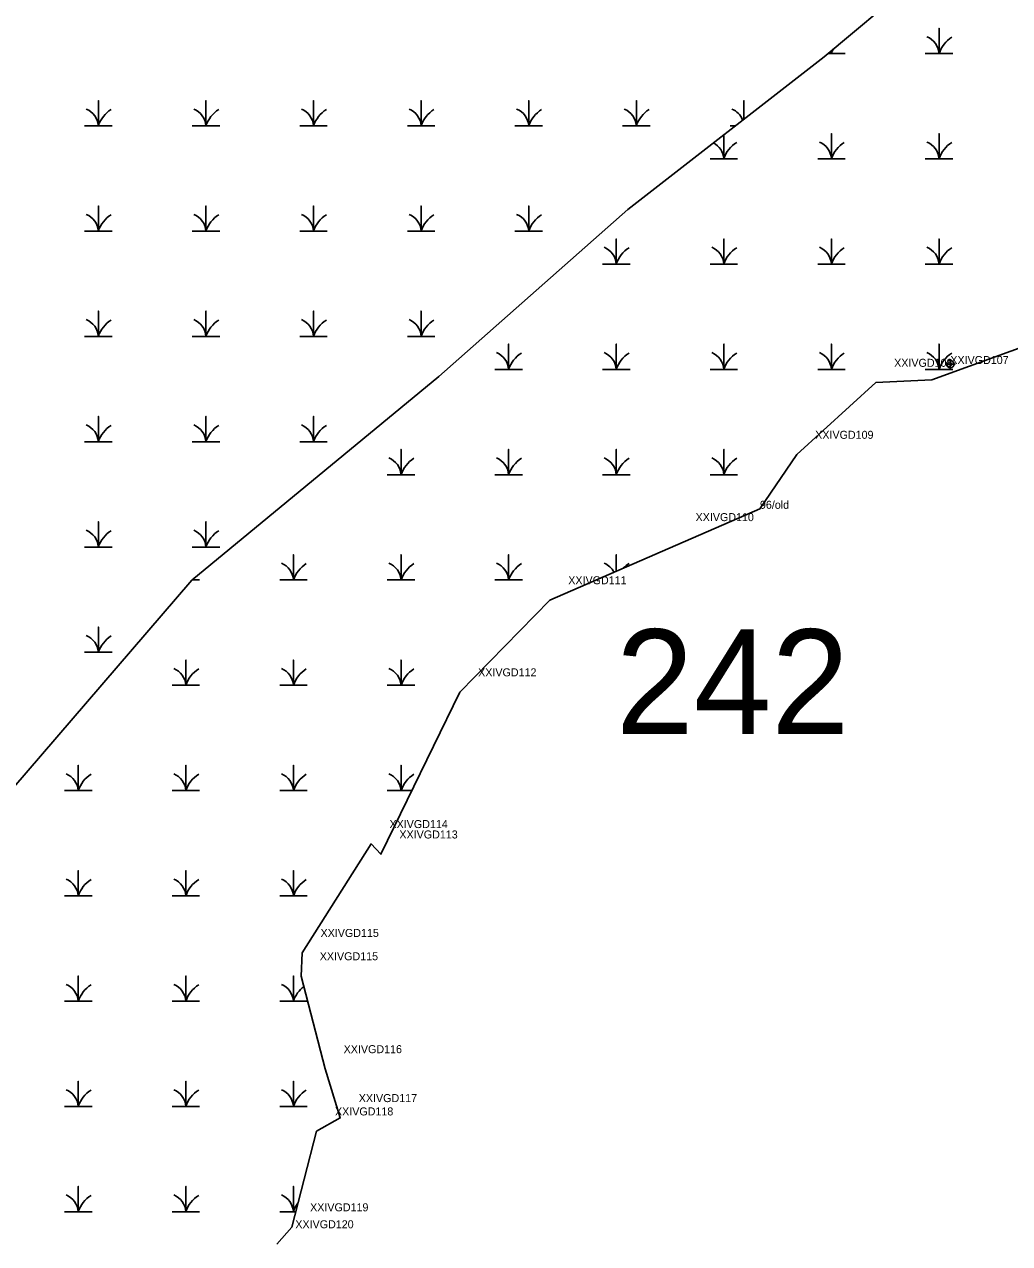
# Model space of a CAD drawing. Extents: x 2071991 to 2268989, y 436479 to 469629.
# Drawn here: x 2262766 to 2263381, y 441066 to 441828 of the extents above; entities that cross this region are included whole.
import ezdxf

# ---------------------------------------------------------------- set-up
doc = ezdxf.new("R2010")
doc.units = 0
for name, color, linetype in [('Default', 7, 'Continuous'), ('Exist Environmental Wetland Boundary', 7, 'Continuous'), ('Exist Environmental Wetland Boundary Cogo Comment', 7, 'Continuous'), ('Exist Environmental Wetland Boundary Cogo Point CELL', 7, 'Continuous'), ('Exist Hydro Jurisdictional Stream or Body of Water NEU Mitigable', 7, 'Continuous'), ('Exist Hydro Swamp or Marsh', 7, 'Continuous')]:
    doc.layers.add(name, color=color, linetype=linetype)

msp = doc.modelspace()

# ---------------------------------------------------------------- linework, layer by layer
at = {"layer": 'Exist Environmental Wetland Boundary'}
msp.add_lwpolyline([(2263405.52, 441631.9), (2263332.62, 441605.57), (2263297.53, 441603.82), (2263248.22, 441558.86), (2263225.22, 441524.97), (2263093.98, 441467.98), (2263037.7, 441410.45), (2262988.52, 441309.17), (2262982.33, 441315.66), (2262939.27, 441247.65), (2262938.78, 441233.09), (2262953.71, 441175.03), (2262963.14, 441144.48), (2262948.29, 441136.15), (2262932.76, 441076.26), (2262923.53, 441065.64)], dxfattribs=at)
at = {"layer": 'Exist Environmental Wetland Boundary Cogo Point CELL'}
msp.add_lwpolyline([(2263344.13, 441618.41), (2263344.13, 441612.41), (2263344.13, 441615.41), (2263347.13, 441615.41), (2263341.13, 441615.41)], dxfattribs=at)
msp.add_circle((2263344.13, 441615.41), 2.34, dxfattribs=at)
at = {"layer": 'Exist Hydro Jurisdictional Stream or Body of Water NEU Mitigable'}
msp.add_lwpolyline([(2263381.12, 441956.41), (2263319.77, 441852.83), (2263265.31, 441807.41), (2263142.76, 441712.03), (2263024.75, 441607.57), (2262870.43, 441480.39), (2262729.73, 441316.88), (2262602.64, 441135.21), (2262511.87, 440980.78), (2262461.94, 440849.06), (2262404.53, 440738.7), (2262380.39, 440683.93)], dxfattribs=at)
at = {"layer": 'Exist Hydro Swamp or Marsh'}
for p, q in [((2263206.63, 441764.22), (2263209.81, 441764.22)), ((2262870.56, 441480.5), (2262875.26, 441480.5))]:
    msp.add_line(p, q, dxfattribs=at)
for points in [[(2263328.48, 441809.41), (2263337.08, 441809.41), (2263337.08, 441825.19), (2263337.08, 441809.41), (2263345.69, 441809.41)], [(2263267.7, 441809.41), (2263269.88, 441809.41), (2263269.88, 441811.23)], [(2263269.88, 441811.23), (2263269.88, 441809.41), (2263278.48, 441809.41)], [(2262803.41, 441764.22), (2262812.01, 441764.22), (2262812.01, 441780), (2262812.01, 441764.22), (2262820.61, 441764.22)], [(2262870.61, 441764.22), (2262879.22, 441764.22), (2262879.22, 441780), (2262879.22, 441764.22), (2262887.82, 441764.22)], [(2262937.82, 441764.22), (2262946.42, 441764.22), (2262946.42, 441780), (2262946.42, 441764.22), (2262955.02, 441764.22)], [(2263005.02, 441764.22), (2263013.62, 441764.22), (2263013.62, 441780), (2263013.62, 441764.22), (2263022.22, 441764.22)], [(2263072.22, 441764.22), (2263080.82, 441764.22), (2263080.82, 441780), (2263080.82, 441764.22), (2263089.43, 441764.22)], [(2263139.43, 441764.22), (2263148.03, 441764.22), (2263148.03, 441780), (2263148.03, 441764.22), (2263156.63, 441764.22)], [(2263215.23, 441768.44), (2263215.23, 441780), (2263215.23, 441768.44)], [(2263194.08, 441743.62), (2263202.68, 441743.62), (2263202.68, 441758.67)], [(2263202.68, 441758.67), (2263202.68, 441743.62), (2263211.28, 441743.62)], [(2263261.28, 441743.62), (2263269.88, 441743.62), (2263269.88, 441759.41), (2263269.88, 441743.62), (2263278.48, 441743.62)], [(2263328.48, 441743.62), (2263337.08, 441743.62), (2263337.08, 441759.41), (2263337.08, 441743.62), (2263345.69, 441743.62)], [(2262803.41, 441698.44), (2262812.01, 441698.44), (2262812.01, 441714.22), (2262812.01, 441698.44), (2262820.61, 441698.44)], [(2262870.61, 441698.44), (2262879.22, 441698.44), (2262879.22, 441714.22), (2262879.22, 441698.44), (2262887.82, 441698.44)], [(2262937.82, 441698.44), (2262946.42, 441698.44), (2262946.42, 441714.22), (2262946.42, 441698.44), (2262955.02, 441698.44)], [(2263005.02, 441698.44), (2263013.62, 441698.44), (2263013.62, 441714.22), (2263013.62, 441698.44), (2263022.22, 441698.44)], [(2263072.22, 441698.44), (2263080.82, 441698.44), (2263080.82, 441714.22), (2263080.82, 441698.44), (2263089.43, 441698.44)], [(2263126.87, 441677.84), (2263135.47, 441677.84), (2263135.47, 441693.62), (2263135.47, 441677.84), (2263144.08, 441677.84)], [(2263194.08, 441677.84), (2263202.68, 441677.84), (2263202.68, 441693.62), (2263202.68, 441677.84), (2263211.28, 441677.84)], [(2263261.28, 441677.84), (2263269.88, 441677.84), (2263269.88, 441693.62), (2263269.88, 441677.84), (2263278.48, 441677.84)], [(2263328.48, 441677.84), (2263337.08, 441677.84), (2263337.08, 441693.62), (2263337.08, 441677.84), (2263345.69, 441677.84)], [(2262803.41, 441632.66), (2262812.01, 441632.66), (2262812.01, 441648.44), (2262812.01, 441632.66), (2262820.61, 441632.66)], [(2262870.61, 441632.66), (2262879.22, 441632.66), (2262879.22, 441648.44), (2262879.22, 441632.66), (2262887.82, 441632.66)], [(2262937.82, 441632.66), (2262946.42, 441632.66), (2262946.42, 441648.44), (2262946.42, 441632.66), (2262955.02, 441632.66)], [(2263005.02, 441632.66), (2263013.62, 441632.66), (2263013.62, 441648.44), (2263013.62, 441632.66), (2263022.22, 441632.66)], [(2263059.67, 441612.06), (2263068.27, 441612.06), (2263068.27, 441627.84), (2263068.27, 441612.06), (2263076.87, 441612.06)], [(2263126.87, 441612.06), (2263135.47, 441612.06), (2263135.47, 441627.84), (2263135.47, 441612.06), (2263144.08, 441612.06)], [(2263194.08, 441612.06), (2263202.68, 441612.06), (2263202.68, 441627.84), (2263202.68, 441612.06), (2263211.28, 441612.06)], [(2263261.28, 441612.06), (2263269.88, 441612.06), (2263269.88, 441627.84), (2263269.88, 441612.06), (2263278.48, 441612.06)], [(2263328.48, 441612.06), (2263337.08, 441612.06), (2263337.08, 441627.84), (2263337.08, 441612.06), (2263345.69, 441612.06)], [(2262803.41, 441566.88), (2262812.01, 441566.88), (2262812.01, 441582.66), (2262812.01, 441566.88), (2262820.61, 441566.88)], [(2262870.61, 441566.88), (2262879.22, 441566.88), (2262879.22, 441582.66), (2262879.22, 441566.88), (2262887.82, 441566.88)], [(2262937.82, 441566.88), (2262946.42, 441566.88), (2262946.42, 441582.66), (2262946.42, 441566.88), (2262955.02, 441566.88)], [(2262992.47, 441546.28), (2263001.07, 441546.28), (2263001.07, 441562.06), (2263001.07, 441546.28), (2263009.67, 441546.28)], [(2263059.67, 441546.28), (2263068.27, 441546.28), (2263068.27, 441562.06), (2263068.27, 441546.28), (2263076.87, 441546.28)], [(2263126.87, 441546.28), (2263135.47, 441546.28), (2263135.47, 441562.06), (2263135.47, 441546.28), (2263144.08, 441546.28)], [(2263194.08, 441546.28), (2263202.68, 441546.28), (2263202.68, 441562.06), (2263202.68, 441546.28), (2263211.28, 441546.28)], [(2262803.41, 441501.09), (2262812.01, 441501.09), (2262812.01, 441516.88), (2262812.01, 441501.09), (2262820.61, 441501.09)], [(2262870.61, 441501.09), (2262879.22, 441501.09), (2262879.22, 441516.88), (2262879.22, 441501.09), (2262887.82, 441501.09)], [(2262925.26, 441480.5), (2262933.87, 441480.5), (2262933.87, 441496.28), (2262933.87, 441480.5), (2262942.47, 441480.5)], [(2262992.47, 441480.5), (2263001.07, 441480.5), (2263001.07, 441496.28), (2263001.07, 441480.5), (2263009.67, 441480.5)], [(2263059.67, 441480.5), (2263068.27, 441480.5), (2263068.27, 441496.28), (2263068.27, 441480.5), (2263076.87, 441480.5)], [(2263135.47, 441486), (2263135.47, 441496.28), (2263135.47, 441486)], [(2262803.41, 441435.31), (2262812.01, 441435.31), (2262812.01, 441451.09), (2262812.01, 441435.31), (2262820.61, 441435.31)], [(2262858.06, 441414.72), (2262866.66, 441414.72), (2262866.66, 441430.5), (2262866.66, 441414.72), (2262875.26, 441414.72)], [(2262925.26, 441414.72), (2262933.87, 441414.72), (2262933.87, 441430.5), (2262933.87, 441414.72), (2262942.47, 441414.72)], [(2262992.47, 441414.72), (2263001.07, 441414.72), (2263001.07, 441430.5), (2263001.07, 441414.72), (2263009.67, 441414.72)], [(2262790.86, 441348.94), (2262799.46, 441348.94), (2262799.46, 441364.72), (2262799.46, 441348.94), (2262808.06, 441348.94)], [(2262858.06, 441348.94), (2262866.66, 441348.94), (2262866.66, 441364.72), (2262866.66, 441348.94), (2262875.26, 441348.94)], [(2262925.26, 441348.94), (2262933.87, 441348.94), (2262933.87, 441364.72), (2262933.87, 441348.94), (2262942.47, 441348.94)], [(2262992.47, 441348.94), (2263001.07, 441348.94), (2263001.07, 441364.72), (2263001.07, 441348.94), (2263007.83, 441348.94)], [(2262790.86, 441283.16), (2262799.46, 441283.16), (2262799.46, 441298.94), (2262799.46, 441283.16), (2262808.06, 441283.16)], [(2262858.06, 441283.16), (2262866.66, 441283.16), (2262866.66, 441298.94), (2262866.66, 441283.16), (2262875.26, 441283.16)], [(2262925.26, 441283.16), (2262933.87, 441283.16), (2262933.87, 441298.94), (2262933.87, 441283.16), (2262942.47, 441283.16)], [(2262790.86, 441217.38), (2262799.46, 441217.38), (2262799.46, 441233.16), (2262799.46, 441217.38), (2262808.06, 441217.38)], [(2262858.06, 441217.38), (2262866.66, 441217.38), (2262866.66, 441233.16), (2262866.66, 441217.38), (2262875.26, 441217.38)], [(2262925.26, 441217.38), (2262933.87, 441217.38), (2262933.87, 441233.16), (2262933.87, 441217.38), (2262942.47, 441217.38)], [(2262790.86, 441151.6), (2262799.46, 441151.6), (2262799.46, 441167.38), (2262799.46, 441151.6), (2262808.06, 441151.6)], [(2262858.06, 441151.6), (2262866.66, 441151.6), (2262866.66, 441167.38), (2262866.66, 441151.6), (2262875.26, 441151.6)], [(2262925.26, 441151.6), (2262933.87, 441151.6), (2262933.87, 441167.38), (2262933.87, 441151.6), (2262942.47, 441151.6)], [(2262790.86, 441085.82), (2262799.46, 441085.82), (2262799.46, 441101.6), (2262799.46, 441085.82), (2262808.06, 441085.82)], [(2262858.06, 441085.82), (2262866.66, 441085.82), (2262866.66, 441101.6), (2262866.66, 441085.82), (2262875.26, 441085.82)], [(2262925.26, 441085.82), (2262933.87, 441085.82), (2262933.87, 441101.6), (2262933.87, 441085.82), (2262935.24, 441085.82)]]:
    msp.add_lwpolyline(points, dxfattribs=at)
for centre, radius, start, end in [((2263324.82, 441808.52), 12.3, 4.14034, 67.53497), ((2263355.33, 441803.34), 19.22, 122.12745, 161.62219), ((2263288.12, 441803.34), 19.22, 152.50113, 161.62219), ((2263257.62, 441808.52), 12.3, 4.14034, 11.8188), ((2262799.75, 441763.33), 12.3, 4.14034, 67.53497), ((2262830.25, 441758.16), 19.22, 122.12745, 161.62219), ((2262866.95, 441763.33), 12.3, 4.14034, 67.53497), ((2262897.46, 441758.16), 19.22, 122.12745, 161.62219), ((2262934.15, 441763.33), 12.3, 4.14034, 67.53497), ((2262964.66, 441758.16), 19.22, 122.12745, 161.62219), ((2263001.36, 441763.33), 12.3, 4.14034, 67.53497), ((2263031.86, 441758.16), 19.22, 122.12745, 161.62219), ((2263068.56, 441763.33), 12.3, 4.14034, 67.53497), ((2263099.07, 441758.16), 19.22, 122.12745, 161.62219), ((2263135.76, 441763.33), 12.3, 4.14034, 67.53497), ((2263166.27, 441758.16), 19.22, 122.12745, 161.62219), ((2263202.97, 441763.33), 12.3, 21.34664, 67.53497), ((2263190.41, 441742.74), 12.3, 4.14034, 62.07431), ((2263220.92, 441737.56), 19.22, 122.12745, 161.62219), ((2263257.62, 441742.74), 12.3, 4.14034, 67.53497), ((2263288.12, 441737.56), 19.22, 122.12745, 161.62219), ((2263324.82, 441742.74), 12.3, 4.14034, 67.53497), ((2263355.33, 441737.56), 19.22, 122.12745, 161.62219), ((2262799.75, 441697.55), 12.3, 4.14034, 67.53497), ((2262830.25, 441692.38), 19.22, 122.12745, 161.62219), ((2262866.95, 441697.55), 12.3, 4.14034, 67.53497), ((2262897.46, 441692.38), 19.22, 122.12745, 161.62219), ((2262934.15, 441697.55), 12.3, 4.14034, 67.53497), ((2262964.66, 441692.38), 19.22, 122.12745, 161.62219), ((2263001.36, 441697.55), 12.3, 4.14034, 67.53497), ((2263031.86, 441692.38), 19.22, 122.12745, 161.62219), ((2263068.56, 441697.55), 12.3, 4.14034, 67.53497), ((2263099.07, 441692.38), 19.22, 122.12745, 161.62219), ((2263123.21, 441676.96), 12.3, 4.14034, 67.53497), ((2263153.72, 441671.78), 19.22, 122.12745, 161.62219), ((2263190.41, 441676.96), 12.3, 4.14034, 67.53497), ((2263220.92, 441671.78), 19.22, 122.12745, 161.62219), ((2263257.62, 441676.96), 12.3, 4.14034, 67.53497), ((2263288.12, 441671.78), 19.22, 122.12745, 161.62219), ((2263324.82, 441676.96), 12.3, 4.14034, 67.53497), ((2263355.33, 441671.78), 19.22, 122.12745, 161.62219), ((2262799.75, 441631.77), 12.3, 4.14034, 67.53497), ((2262830.25, 441626.6), 19.22, 122.12745, 161.62219), ((2262866.95, 441631.77), 12.3, 4.14034, 67.53497), ((2262897.46, 441626.6), 19.22, 122.12745, 161.62219), ((2262934.15, 441631.77), 12.3, 4.14034, 67.53497), ((2262964.66, 441626.6), 19.22, 122.12745, 161.62219), ((2263001.36, 441631.77), 12.3, 4.14034, 67.53497), ((2263031.86, 441626.6), 19.22, 122.12745, 161.62219), ((2263056.01, 441611.18), 12.3, 4.14034, 67.53497), ((2263086.51, 441606), 19.22, 122.12745, 161.62219), ((2263123.21, 441611.18), 12.3, 4.14034, 67.53497), ((2263153.72, 441606), 19.22, 122.12745, 161.62219), ((2263190.41, 441611.18), 12.3, 4.14034, 67.53497), ((2263220.92, 441606), 19.22, 122.12745, 161.62219), ((2263257.62, 441611.18), 12.3, 4.14034, 67.53497), ((2263288.12, 441606), 19.22, 122.12745, 161.62219), ((2263324.82, 441611.18), 12.3, 4.14034, 67.53497), ((2263355.33, 441606), 19.22, 122.12745, 161.62219), ((2262799.75, 441565.99), 12.3, 4.14034, 67.53497), ((2262830.25, 441560.82), 19.22, 122.12745, 161.62219), ((2262866.95, 441565.99), 12.3, 4.14034, 67.53497), ((2262897.46, 441560.82), 19.22, 122.12745, 161.62219), ((2262934.15, 441565.99), 12.3, 4.14034, 67.53497), ((2262964.66, 441560.82), 19.22, 122.12745, 161.62219), ((2262988.8, 441545.4), 12.3, 4.14034, 67.53497), ((2263019.31, 441540.22), 19.22, 122.12745, 161.62219), ((2263056.01, 441545.4), 12.3, 4.14034, 67.53497), ((2263086.51, 441540.22), 19.22, 122.12745, 161.62219), ((2263123.21, 441545.4), 12.3, 4.14034, 67.53497), ((2263153.72, 441540.22), 19.22, 122.12745, 161.62219), ((2263190.41, 441545.4), 12.3, 4.14034, 67.53497), ((2263220.92, 441540.22), 19.22, 122.12745, 161.62219), ((2262799.75, 441500.21), 12.3, 4.14034, 67.53497), ((2262830.25, 441495.03), 19.22, 122.12745, 161.62219), ((2262866.95, 441500.21), 12.3, 4.14034, 67.53497), ((2262897.46, 441495.03), 19.22, 122.12745, 161.62219), ((2262921.6, 441479.61), 12.3, 4.14034, 67.53497), ((2262952.11, 441474.44), 19.22, 122.12745, 161.62219), ((2262988.8, 441479.61), 12.3, 4.14034, 67.53497), ((2263019.31, 441474.44), 19.22, 122.12745, 161.62219), ((2263056.01, 441479.61), 12.3, 4.14034, 67.53497), ((2263086.51, 441474.44), 19.22, 122.12745, 161.62219), ((2263123.21, 441479.61), 12.3, 28.00268, 67.53497), ((2263153.72, 441474.44), 19.22, 122.12745, 135.11461), ((2262799.75, 441434.43), 12.3, 4.14034, 67.53497), ((2262830.25, 441429.25), 19.22, 122.12745, 161.62219), ((2262854.4, 441413.83), 12.3, 4.14034, 67.53497), ((2262884.9, 441408.66), 19.22, 122.12745, 161.62219), ((2262921.6, 441413.83), 12.3, 4.14034, 67.53497), ((2262952.11, 441408.66), 19.22, 122.12745, 161.62219), ((2262988.8, 441413.83), 12.3, 4.14034, 67.53497), ((2263019.31, 441408.66), 19.22, 122.12745, 161.62219), ((2262787.19, 441348.05), 12.3, 4.14034, 67.53497), ((2262817.7, 441342.88), 19.22, 122.12745, 161.62219), ((2262854.4, 441348.05), 12.3, 4.14034, 67.53497), ((2262884.9, 441342.88), 19.22, 122.12745, 161.62219), ((2262921.6, 441348.05), 12.3, 4.14034, 67.53497), ((2262952.11, 441342.88), 19.22, 122.12745, 161.62219), ((2262988.8, 441348.05), 12.3, 4.14034, 67.53497), ((2263019.31, 441342.88), 19.22, 122.12745, 161.62219), ((2262787.19, 441282.27), 12.3, 4.14034, 67.53497), ((2262817.7, 441277.1), 19.22, 122.12745, 161.62219), ((2262854.4, 441282.27), 12.3, 4.14034, 67.53497), ((2262884.9, 441277.1), 19.22, 122.12745, 161.62219), ((2262921.6, 441282.27), 12.3, 4.14034, 67.53497), ((2262952.11, 441277.1), 19.22, 122.12745, 161.62219), ((2262787.19, 441216.49), 12.3, 4.14034, 67.53497), ((2262817.7, 441211.32), 19.22, 122.12745, 161.62219), ((2262854.4, 441216.49), 12.3, 4.14034, 67.53497), ((2262884.9, 441211.32), 19.22, 122.12745, 161.62219), ((2262921.6, 441216.49), 12.3, 4.14034, 67.53497), ((2262952.11, 441211.32), 19.22, 127.32752, 161.62219), ((2262787.19, 441150.71), 12.3, 4.14034, 67.53497), ((2262817.7, 441145.54), 19.22, 122.12745, 161.62219), ((2262854.4, 441150.71), 12.3, 4.14034, 67.53497), ((2262884.9, 441145.54), 19.22, 122.12745, 161.62219), ((2262921.6, 441150.71), 12.3, 4.14034, 67.53497), ((2262952.11, 441145.54), 19.22, 122.12745, 161.62219), ((2262787.19, 441084.93), 12.3, 4.14034, 67.53497), ((2262817.7, 441079.76), 19.22, 122.12745, 161.62219), ((2262854.4, 441084.93), 12.3, 4.14034, 67.53497), ((2262884.9, 441079.76), 19.22, 122.12745, 161.62219), ((2262921.6, 441084.93), 12.3, 4.14034, 67.53497), ((2262952.11, 441079.76), 19.22, 143.65721, 161.62219)]:
    msp.add_arc(centre, radius, start, end, dxfattribs=at)

# ---------------------------------------------------------------- texts
at = {"layer": 'Default'}
msp.add_text('242', height=65.34, dxfattribs=at).set_placement((2263135.22, 441384.31))
at = {"layer": 'Exist Environmental Wetland Boundary Cogo Comment'}
for s, p in [('XXIVGD108 ', (2263309.04, 441613.66)), ('XXIVGD107 ', (2263344.13, 441615.41)), ('XXIVGD109 ', (2263259.73, 441568.7)), ('96/old', (2263225.22, 441524.97)), ('XXIVGD110 ', (2263185.02, 441517.27)), ('XXIVGD111 ', (2263105.49, 441477.82)), ('XXIVGD112 ', (2263049.21, 441420.29)), ('XXIVGD114 ', (2262993.84, 441325.51)), ('XXIVGD113 ', (2263000.03, 441319.01)), ('XXIVGD115 ', (2262950.78, 441257.49)), ('XXIVGD115 ', (2262950.29, 441242.93)), ('XXIVGD116 ', (2262965.22, 441184.88)), ('XXIVGD117 ', (2262974.65, 441154.32)), ('XXIVGD118 ', (2262959.8, 441145.99)), ('XXIVGD119 ', (2262944.27, 441086.1)), ('XXIVGD120 ', (2262935.04, 441075.49))]:
    msp.add_text(s, height=5, dxfattribs=at).set_placement(p)

doc.saveas('drawing.dxf')
